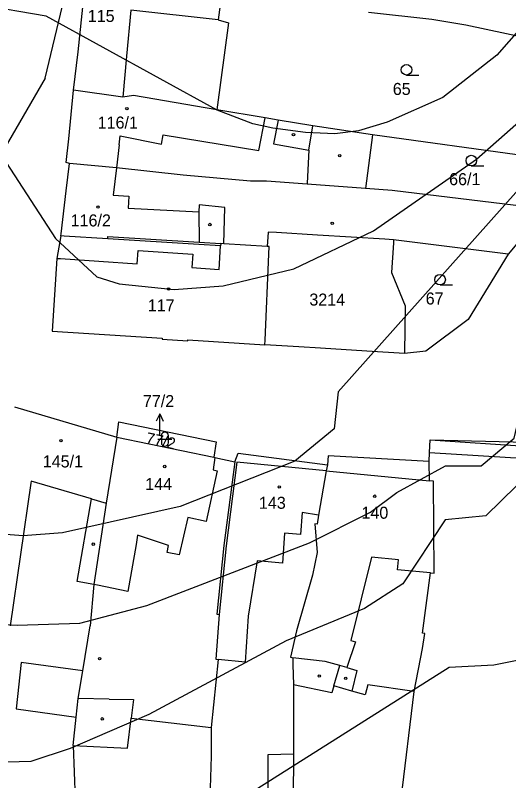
# Model space of a CAD drawing. Extents: x -555860 to -552701, y -1187050 to -1182291.
# Drawn here: x -554405.2 to -554335.5, y -1184613.8 to -1184505.6 of the extents above; entities that cross this region are included whole.
import ezdxf

# ---------------------------------------------------------------- set-up
doc = ezdxf.new("R2010")
doc.units = 0
for name, color, linetype in [('CYKLISTI_stav', 7, 'Continuous'), ('LEG_2b', 7, 'Continuous'), ('Level 16', 7, 'Continuous'), ('Level 25', 7, 'Continuous'), ('Level 40', 7, 'Continuous'), ('Level 41', 7, 'Continuous'), ('navrh_BV', 7, 'Continuous'), ('Poz předměty', 7, 'Continuous')]:
    doc.layers.add(name, color=color, linetype=linetype)

msp = doc.modelspace()

# ---------------------------------------------------------------- linework, layer by layer
at = {"layer": 'CYKLISTI_stav'}
for p, q in [((-554388.89, -1184504.9), (-554389.48, -1184511.41)), ((-554376.55, -1184506.25), (-554388.89, -1184504.9)), ((-554389.48, -1184511.41), (-554390, -1184517.18)), ((-554370.77, -1184524.76), (-554369.91, -1184520.13)), ((-554368.04, -1184520.45), (-554368.74, -1184523.78)), ((-554363.72, -1184524.71), (-554363.18, -1184521.27)), ((-554390.54, -1184523.94), (-554390.38, -1184522.66)), ((-554390.38, -1184522.66), (-554384.57, -1184523.84)), ((-554384.57, -1184523.84), (-554384.31, -1184522.55)), ((-554384.31, -1184522.55), (-554370.77, -1184524.76)), ((-554390.54, -1184523.94), (-554390.93, -1184527.2)), ((-554368.74, -1184523.78), (-554363.72, -1184524.71)), ((-554363.72, -1184524.71), (-554363.94, -1184529.35)), ((-554390.93, -1184527.2), (-554391.4, -1184531.06)), ((-554363.94, -1184529.35), (-554363.95, -1184529.5)), ((-554391.4, -1184531.06), (-554389.17, -1184531.21)), ((-554389.17, -1184531.21), (-554389.28, -1184532.88)), ((-554379.21, -1184532.44), (-554379.28, -1184533.43)), ((-554375.61, -1184532.79), (-554379.21, -1184532.44)), ((-554389.28, -1184532.88), (-554379.28, -1184533.43)), ((-554379.28, -1184533.43), (-554379.24, -1184537.71)), ((-554375.72, -1184537.93), (-554375.61, -1184532.79)), ((-554392.14, -1184537.22), (-554392.13, -1184536.92)), ((-554392.13, -1184536.92), (-554379.24, -1184537.71)), ((-554379.24, -1184537.71), (-554376.17, -1184537.9)), ((-554387.99, -1184540.77), (-554387.86, -1184538.88)), ((-554387.86, -1184538.88), (-554380.14, -1184539.38)), ((-554376.39, -1184541.57), (-554376.19, -1184538.2)), ((-554399.34, -1184539.99), (-554398.84, -1184540.02)), ((-554398.84, -1184540.02), (-554387.99, -1184540.77)), ((-554380.14, -1184539.38), (-554380.27, -1184541.3)), ((-554380.27, -1184541.3), (-554376.39, -1184541.57)), ((-554377.02, -1184568.12), (-554377.25, -1184569.88)), ((-554373.89, -1184568.8), (-554375.42, -1184580.62)), ((-554361.26, -1184570.03), (-554373.89, -1184568.8)), ((-554376.66, -1184570.01), (-554378.25, -1184577.17)), ((-554377.25, -1184569.88), (-554376.66, -1184570.01)), ((-554361.26, -1184570.03), (-554346.66, -1184571.42)), ((-554402.98, -1184571.5), (-554403.02, -1184571.74)), ((-554394.42, -1184573.99), (-554402.98, -1184571.5)), ((-554403.02, -1184571.74), (-554405.92, -1184591.91)), ((-554396.47, -1184585.68), (-554394.42, -1184573.99)), ((-554394.42, -1184573.99), (-554392.38, -1184574.58)), ((-554364.66, -1184575.93), (-554364.89, -1184579.04)), ((-554362.35, -1184576.29), (-554364.66, -1184575.93)), ((-554380.82, -1184576.63), (-554382.06, -1184581.89)), ((-554378.25, -1184577.17), (-554380.82, -1184576.63)), ((-554387.92, -1184579.11), (-554388.15, -1184580.43)), ((-554383.56, -1184580.59), (-554387.92, -1184579.11)), ((-554367.18, -1184578.81), (-554367.46, -1184583.05)), ((-554364.89, -1184579.04), (-554367.18, -1184578.81)), ((-554388.15, -1184580.43), (-554389.31, -1184587.07)), ((-554383.74, -1184581.56), (-554383.56, -1184580.59)), ((-554375.42, -1184580.62), (-554376.41, -1184590.33)), ((-554382.06, -1184581.89), (-554383.74, -1184581.56)), ((-554354.87, -1184582.23), (-554357.77, -1184594.01)), ((-554351.06, -1184582.61), (-554354.87, -1184582.23)), ((-554371.02, -1184582.75), (-554372.28, -1184590.55)), ((-554367.46, -1184583.05), (-554371.02, -1184582.75)), ((-554351.2, -1184584.01), (-554351.06, -1184582.61)), ((-554346.52, -1184584.43), (-554351.2, -1184584.01)), ((-554394.1, -1184586.08), (-554396.47, -1184585.68)), ((-554393.59, -1184586.19), (-554394.1, -1184586.08)), ((-554389.31, -1184587.07), (-554393.59, -1184586.19)), ((-554372.28, -1184590.55), (-554372.74, -1184597.08)), ((-554357.14, -1184594.17), (-554358.37, -1184597.84)), ((-554357.77, -1184594.01), (-554357.14, -1184594.17)), ((-554361.41, -1184596.95), (-554366.01, -1184596.45)), ((-554404.38, -1184597.09), (-554405.11, -1184603.68)), ((-554395.69, -1184598.29), (-554404.38, -1184597.09)), ((-554372.74, -1184597.08), (-554376.52, -1184596.68)), ((-554359.35, -1184597.55), (-554361.41, -1184596.95)), ((-554360.19, -1184600.43), (-554359.35, -1184597.55)), ((-554358.37, -1184597.84), (-554359.35, -1184597.55)), ((-554358.37, -1184597.84), (-554356.96, -1184598.25)), ((-554356.96, -1184598.25), (-554357.64, -1184601.16)), ((-554391.93, -1184602.28), (-554396.34, -1184602.22)), ((-554391.93, -1184602.28), (-554388.5, -1184602.32)), ((-554388.5, -1184602.32), (-554388.83, -1184604.96)), ((-554405.11, -1184603.68), (-554396.61, -1184604.84))]:
    msp.add_line(p, q, dxfattribs=at)
at = {"layer": 'Level 16'}
for p, q in [((-554384.8, -1184561.98), (-554385.3, -1184562.98)), ((-554384.8, -1184564.98), (-554384.8, -1184561.98)), ((-554384.8, -1184561.98), (-554384.3, -1184562.98))]:
    msp.add_line(p, q, dxfattribs=at)
at = {"layer": 'Level 25'}
for p, q in [((-554349.92, -1184514.08), (-554348.17, -1184514.08)), ((-554340.76, -1184526.92), (-554339.01, -1184526.92)), ((-554345.18, -1184543.75), (-554343.43, -1184543.75)), ((-554384.57, -1184565.04), (-554384.57, -1184566.04)), ((-554383.57, -1184566.04), (-554383.57, -1184565.04)), ((-554385.07, -1184565.54), (-554383.07, -1184565.54))]:
    msp.add_line(p, q, dxfattribs=at)
for centre, radius in [((-554349.92, -1184513.33), 0.75), ((-554389.44, -1184518.83), 0.175), ((-554365.89, -1184522.49), 0.175), ((-554359.36, -1184525.47), 0.175), ((-554340.76, -1184526.17), 0.75), ((-554393.53, -1184532.74), 0.175), ((-554360.42, -1184535.04), 0.175), ((-554377.71, -1184535.21), 0.175), ((-554345.18, -1184543), 0.75), ((-554383.55, -1184544.33), 0.175), ((-554398.76, -1184565.75), 0.175), ((-554384.09, -1184569.41), 0.175), ((-554367.9, -1184572.3), 0.175), ((-554354.41, -1184573.61), 0.175), ((-554394.19, -1184580.38), 0.175), ((-554393.29, -1184596.57), 0.175), ((-554362.25, -1184599.02), 0.175), ((-554358.52, -1184599.36), 0.175), ((-554392.92, -1184605.08), 0.175)]:
    msp.add_circle(centre, radius, dxfattribs=at)
for centre, start, end in [((-554384.07, -1184565.04), 0, 180), ((-554384.07, -1184566.04), 180, 359.9879)]:
    msp.add_arc(centre, 0.5, start, end, dxfattribs=at)
at = {"layer": 'Level 40'}
msp.add_lwpolyline([(-554412.43, -1184591.41), (-554404.94, -1184591.82), (-554396.07, -1184591.55), (-554386.64, -1184589.05), (-554363.62, -1184580.18), (-554355.03, -1184575.88), (-554351.28, -1184573.1), (-554344.42, -1184569.31), (-554339.38, -1184569.31), (-554334.72, -1184565.39), (-554333.23, -1184559.24), (-554324.24, -1184544.26), (-554317.86, -1184536.36), (-554312.04, -1184527.49), (-554306.63, -1184521.25), (-554304.32, -1184520.08), (-554302.2, -1184519.86), (-554298.71, -1184521.57), (-554294.43, -1184525.13), (-554281.54, -1184536.92)], dxfattribs=at)
at = {"layer": 'Level 41'}
for points in [[(-554319.53, -1184491.16), (-554337.14, -1184511.26), (-554344.77, -1184517.23), (-554352.64, -1184520.74), (-554356.69, -1184521.94), (-554360.06, -1184522.39), (-554364.18, -1184522.22), (-554368.81, -1184521.57), (-554371.66, -1184520.97), (-554376.66, -1184519.03), (-554400.87, -1184505.75), (-554410.26, -1184504.14)], [(-554469.04, -1184506.28), (-554462.33, -1184506.28), (-554456.36, -1184507.58), (-554450.14, -1184508.35), (-554443.77, -1184509.6), (-554433.51, -1184513.9), (-554414.55, -1184523.2), (-554406.5, -1184526.42), (-554399.53, -1184537.16), (-554393.71, -1184542.6), (-554390.52, -1184543.57), (-554382.76, -1184544.4), (-554375.82, -1184543.85), (-554365.84, -1184541.49), (-554354.61, -1184536.08), (-554340.05, -1184525.96), (-554317.86, -1184506.41), (-554310.1, -1184500.45)], [(-554284.31, -1184513.07), (-554288.89, -1184508.77), (-554291.34, -1184508.7), (-554297.12, -1184510.94), (-554303.28, -1184514.85), (-554320.24, -1184526.23), (-554325.46, -1184522.5), (-554332.17, -1184528.09), (-554359.57, -1184558.87), (-554360.16, -1184564.09), (-554365.7, -1184568.67), (-554381.93, -1184575.05), (-554398.56, -1184578.79), (-554404.11, -1184579.21), (-554409.66, -1184578.79), (-554415.2, -1184576.99), (-554420.75, -1184573.66), (-554427.68, -1184565.2), (-554440.05, -1184553.81), (-554446.76, -1184546.56), (-554453.74, -1184541.46), (-554460.58, -1184538.07), (-554470.38, -1184535.55)], [(-554279.04, -1184572.29), (-554289.29, -1184568.75), (-554288.92, -1184562.97), (-554298.73, -1184555.08), (-554305.8, -1184547.73), (-554308.44, -1184547.59), (-554313.98, -1184549.12), (-554322.3, -1184553.55), (-554326.76, -1184560.36), (-554327.88, -1184565.77), (-554338.69, -1184576.4), (-554344.47, -1184576.96), (-554350.45, -1184586), (-554355.86, -1184589.47), (-554366.95, -1184594.04), (-554386.36, -1184604.44), (-554397.45, -1184609.29), (-554403, -1184611.1), (-554408.05, -1184611.26)], [(-554309.41, -1184614.06), (-554310.79, -1184612.34), (-554311.49, -1184599.59), (-554312.71, -1184597.23), (-554314.26, -1184595.71), (-554317.16, -1184594.76), (-554320.36, -1184594.04), (-554337.57, -1184597.47), (-554343.91, -1184597.84), (-554383.73, -1184623.02)]]:
    msp.add_lwpolyline(points, dxfattribs=at)
at = {"layer": 'navrh_BV'}
for p, q in [((-554400.99, -1184514.51), (-554386.35, -1184453.79)), ((-554396.34, -1184510.8), (-554395.22, -1184499.99)), ((-554375.98, -1184502.04), (-554376.55, -1184506.25)), ((-554355.27, -1184505.19), (-554346.32, -1184506.16)), ((-554375.06, -1184506.71), (-554376.71, -1184518.98)), ((-554376.55, -1184506.25), (-554375.06, -1184506.71)), ((-554346.32, -1184506.16), (-554341.55, -1184506.96)), ((-554341.55, -1184506.96), (-554322.26, -1184511.08)), ((-554397, -1184516.22), (-554396.34, -1184510.8)), ((-554400.99, -1184514.51), (-554412.77, -1184534.81)), ((-554397.64, -1184523.11), (-554397, -1184516.22)), ((-554390, -1184517.18), (-554397, -1184516.22)), ((-554388.52, -1184516.98), (-554390, -1184517.18)), ((-554376.71, -1184518.98), (-554388.52, -1184516.98)), ((-554369.91, -1184520.13), (-554376.71, -1184518.98)), ((-554368.04, -1184520.45), (-554369.91, -1184520.13)), ((-554363.18, -1184521.27), (-554368.04, -1184520.45)), ((-554354.71, -1184522.55), (-554363.18, -1184521.27)), ((-554354.71, -1184522.55), (-554355.7, -1184530.11)), ((-554326.89, -1184526.4), (-554354.71, -1184522.55)), ((-554398.01, -1184526.44), (-554397.64, -1184523.11)), ((-554397.55, -1184526.57), (-554398.01, -1184526.44)), ((-554398.01, -1184530.42), (-554397.55, -1184526.57)), ((-554390.93, -1184527.2), (-554397.55, -1184526.57)), ((-554381.47, -1184528.23), (-554390.93, -1184527.2)), ((-554371.97, -1184529.09), (-554381.47, -1184528.23)), ((-554369.71, -1184529.07), (-554371.97, -1184529.09)), ((-554363.95, -1184529.5), (-554369.71, -1184529.07)), ((-554398.75, -1184536.53), (-554398.01, -1184530.42)), ((-554355.7, -1184530.11), (-554363.95, -1184529.5)), ((-554351.96, -1184530.39), (-554355.7, -1184530.11)), ((-554331.92, -1184532.81), (-554351.96, -1184530.39)), ((-554331.02, -1184533.93), (-554335.54, -1184539.38)), ((-554398.78, -1184536.82), (-554399.34, -1184539.99)), ((-554398.78, -1184536.82), (-554398.75, -1184536.53)), ((-554398.32, -1184536.85), (-554398.78, -1184536.82)), ((-554392.14, -1184537.22), (-554398.32, -1184536.85)), ((-554369.49, -1184536.27), (-554369.61, -1184538.31)), ((-554368.29, -1184536.35), (-554369.49, -1184536.27)), ((-554362.49, -1184536.7), (-554368.29, -1184536.35)), ((-554352.99, -1184537.27), (-554362.49, -1184536.7)), ((-554379.26, -1184538.01), (-554392.14, -1184537.22)), ((-554376.19, -1184538.2), (-554379.26, -1184538.01)), ((-554376.17, -1184537.9), (-554376.19, -1184538.2)), ((-554375.72, -1184537.93), (-554376.17, -1184537.9)), ((-554369.61, -1184538.31), (-554375.72, -1184537.93)), ((-554351.74, -1184537.35), (-554352.99, -1184537.27)), ((-554351.77, -1184537.8), (-554352.06, -1184541.98)), ((-554351.74, -1184537.35), (-554351.77, -1184537.8)), ((-554335.54, -1184539.38), (-554351.74, -1184537.35)), ((-554369.31, -1184538.33), (-554369.61, -1184538.31)), ((-554369.36, -1184539.39), (-554369.31, -1184538.33)), ((-554399.34, -1184539.99), (-554399.99, -1184550.28)), ((-554369.92, -1184551.54), (-554369.36, -1184539.39)), ((-554335.54, -1184539.38), (-554341.19, -1184548.61)), ((-554352.06, -1184541.98), (-554350.11, -1184546.72)), ((-554350.11, -1184546.72), (-554350.2, -1184553.34)), ((-554341.19, -1184548.61), (-554347.18, -1184553.12)), ((-554399.99, -1184550.28), (-554384.45, -1184551.27)), ((-554384.45, -1184551.27), (-554384.46, -1184551.42)), ((-554384.46, -1184551.42), (-554380.83, -1184551.65)), ((-554380.83, -1184551.65), (-554380.82, -1184551.5)), ((-554380.82, -1184551.5), (-554369.95, -1184552.2)), ((-554369.95, -1184552.2), (-554369.92, -1184551.54)), ((-554365.12, -1184552.51), (-554369.95, -1184552.2)), ((-554362.06, -1184552.7), (-554365.12, -1184552.51)), ((-554355.54, -1184553.11), (-554362.06, -1184552.7)), ((-554350.21, -1184553.44), (-554355.54, -1184553.11)), ((-554347.18, -1184553.12), (-554350.21, -1184553.44)), ((-554350.2, -1184553.34), (-554350.21, -1184553.44)), ((-554405.31, -1184560.98), (-554390.85, -1184565.28)), ((-554390.85, -1184565.28), (-554390.58, -1184563.11)), ((-554390.58, -1184563.11), (-554376.82, -1184565.9)), ((-554390.85, -1184565.28), (-554392.38, -1184574.58)), ((-554390.85, -1184565.28), (-554377.17, -1184568.09)), ((-554376.82, -1184565.9), (-554377.17, -1184568.09)), ((-554346.67, -1184567.43), (-554346.56, -1184565.62)), ((-554346.56, -1184565.62), (-554299.18, -1184566.89)), ((-554377.17, -1184568.09), (-554377.02, -1184568.12)), ((-554377.02, -1184568.12), (-554374.19, -1184568.76)), ((-554374.19, -1184568.76), (-554373.69, -1184567.52)), ((-554373.69, -1184567.52), (-554361.11, -1184569.15)), ((-554360.99, -1184567.88), (-554361.11, -1184569.15)), ((-554346.74, -1184568.7), (-554360.99, -1184567.88)), ((-554346.74, -1184568.7), (-554346.67, -1184567.43)), ((-554346.67, -1184567.43), (-554272.79, -1184571.95)), ((-554374.19, -1184568.76), (-554375.72, -1184580.59)), ((-554361.11, -1184569.15), (-554361.26, -1184570.03)), ((-554346.66, -1184571.42), (-554346.74, -1184568.7)), ((-554361.26, -1184570.03), (-554362.35, -1184576.29)), ((-554346.12, -1184571.47), (-554346.66, -1184571.42)), ((-554346.02, -1184584.48), (-554346.12, -1184571.47)), ((-554392.38, -1184574.58), (-554394.1, -1184586.08)), ((-554362.35, -1184576.29), (-554362.56, -1184577.54)), ((-554362.86, -1184577.51), (-554362.55, -1184581.54)), ((-554362.56, -1184577.54), (-554362.86, -1184577.51)), ((-554375.72, -1184580.59), (-554376.71, -1184590.3)), ((-554362.55, -1184581.54), (-554363.21, -1184584.76)), ((-554347.65, -1184592.97), (-554346.52, -1184584.43)), ((-554346.52, -1184584.43), (-554346.02, -1184584.48)), ((-554363.21, -1184584.76), (-554365.48, -1184592.63)), ((-554394.1, -1184586.08), (-554394.63, -1184591.93)), ((-554376.41, -1184590.33), (-554376.86, -1184596.65)), ((-554376.71, -1184590.3), (-554376.41, -1184590.33)), ((-554395.69, -1184598.29), (-554394.63, -1184591.93)), ((-554365.48, -1184592.63), (-554366.31, -1184596.38)), ((-554347.35, -1184593), (-554347.65, -1184592.97)), ((-554347.64, -1184595.14), (-554347.35, -1184593)), ((-554348.86, -1184601.2), (-554347.64, -1184595.14)), ((-554366.31, -1184596.38), (-554366.01, -1184596.45)), ((-554366.01, -1184596.45), (-554365.98, -1184597.37)), ((-554376.52, -1184596.68), (-554377.51, -1184606.28)), ((-554376.86, -1184596.65), (-554376.52, -1184596.68)), ((-554365.98, -1184597.37), (-554365.88, -1184600.25)), ((-554396.34, -1184602.22), (-554395.69, -1184598.29)), ((-554365.88, -1184600.25), (-554365.91, -1184610.02)), ((-554360.47, -1184601.39), (-554365.88, -1184600.25)), ((-554360.19, -1184600.43), (-554360.47, -1184601.39)), ((-554357.64, -1184601.16), (-554360.19, -1184600.43)), ((-554355.38, -1184600.26), (-554355.75, -1184601.69)), ((-554348.86, -1184601.2), (-554355.38, -1184600.26)), ((-554355.75, -1184601.69), (-554357.64, -1184601.16)), ((-554352.23, -1184629.24), (-554348.86, -1184601.2)), ((-554396.61, -1184604.84), (-554396.34, -1184602.22)), ((-554397.01, -1184608.82), (-554396.61, -1184604.84)), ((-554389.37, -1184609.21), (-554388.83, -1184604.96)), ((-554388.83, -1184604.96), (-554377.51, -1184606.28)), ((-554377.51, -1184606.28), (-554377.55, -1184610.34)), ((-554397.01, -1184608.82), (-554389.37, -1184609.21)), ((-554397.01, -1184608.82), (-554396.73, -1184617.07)), ((-554377.55, -1184610.34), (-554377.78, -1184618.21)), ((-554369.5, -1184618.29), (-554369.45, -1184610.12)), ((-554369.45, -1184610.12), (-554365.91, -1184610.02)), ((-554365.91, -1184610.02), (-554366.01, -1184635.49))]:
    msp.add_line(p, q, dxfattribs=at)
at = {"layer": 'Poz předměty'}
msp.add_lwpolyline([(-554346.56, -1184565.62), (-554332.42, -1184566.56), (-554283.64, -1184569.81), (-554272.74, -1184570.53)], dxfattribs=at)

# ---------------------------------------------------------------- texts
at = {"layer": 'LEG_2b'}
for s, p in [('115', (-554394.97, -1184506.57)), ('65', (-554351.86, -1184516.89)), ('116/1', (-554393.57, -1184521.64)), ('66/1', (-554343.9, -1184529.64)), ('116/2', (-554397.39, -1184535.47)), ('3214', (-554363.65, -1184546.66)), ('67', (-554347.21, -1184546.51)), ('117', (-554386.49, -1184547.49)), ('145/1', (-554401.33, -1184569.54)), ('144', (-554386.85, -1184572.74)), ('143', (-554370.78, -1184575.39)), ('140', (-554356.29, -1184576.79))]:
    msp.add_text(s, height=1.7, dxfattribs=at).set_placement(p)
msp.add_text('77/2', height=1.615, rotation=348, dxfattribs=at).set_placement((-554386.86, -1184566.13))
at = {"layer": 'Level 16'}
msp.add_text('77/2', height=1.7, dxfattribs=at).set_placement((-554387.18, -1184561.01))

doc.saveas('drawing.dxf')
